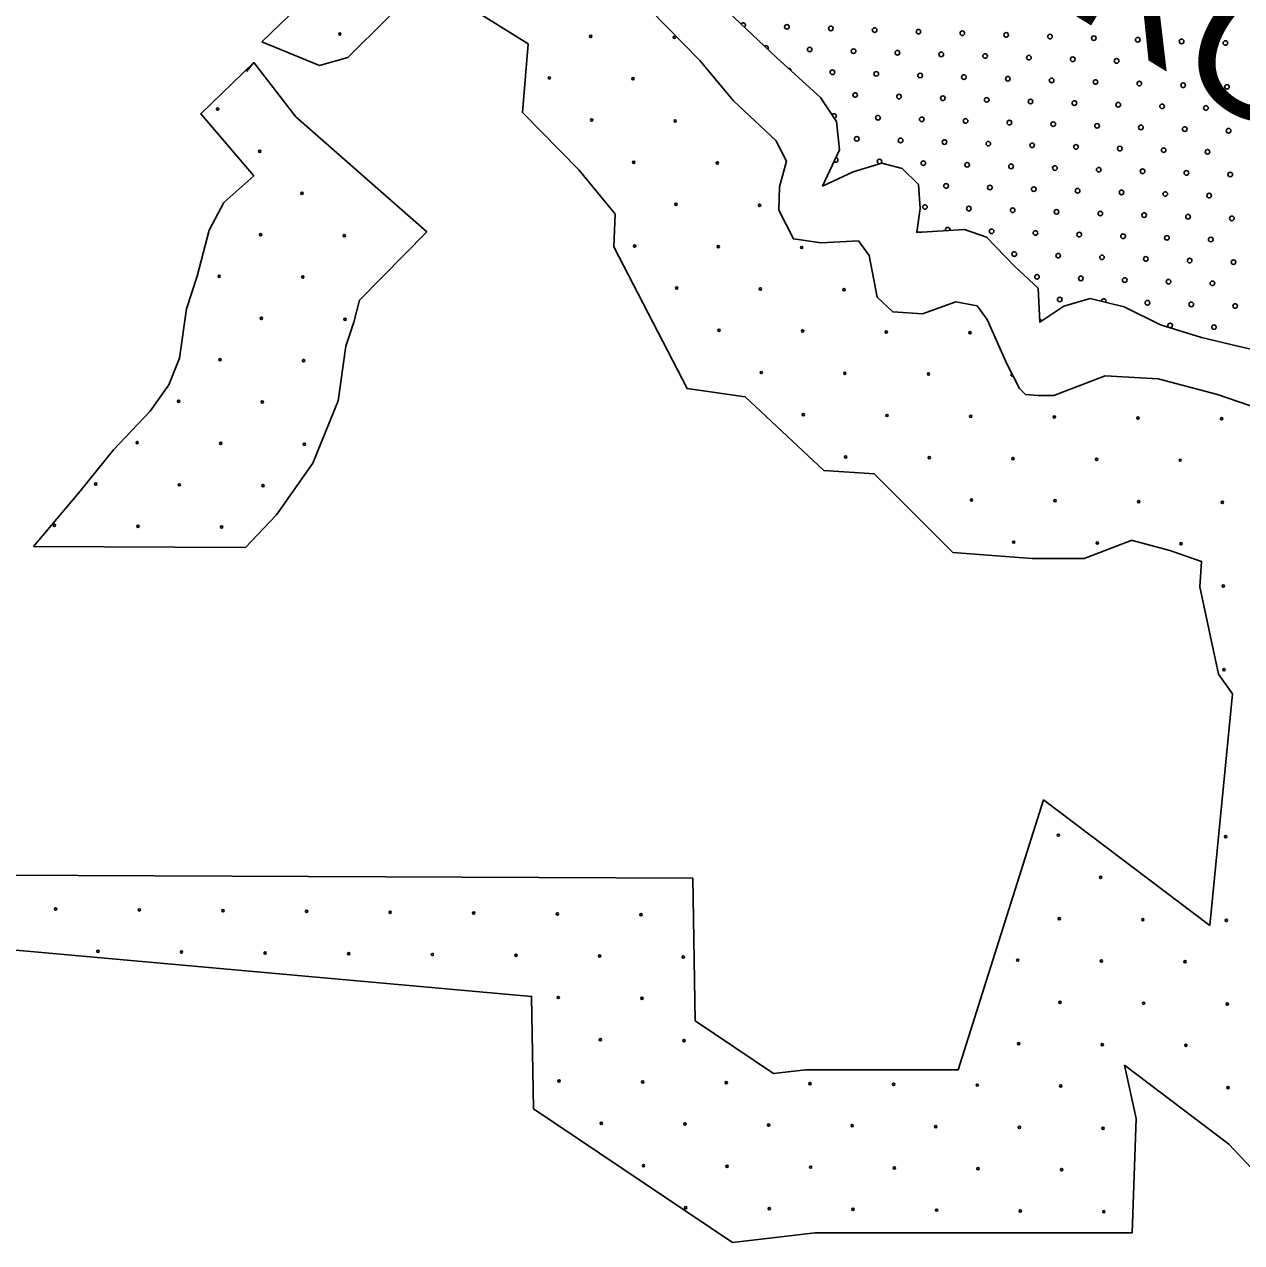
# Model space of a CAD drawing. Extents: x 1612280 to 1883141, y 560852 to 780851.
# Drawn here: x 1777821 to 1783418, y 692331 to 697935 of the extents above; entities that cross this region are included whole.
import ezdxf

# ---------------------------------------------------------------- set-up
doc = ezdxf.new("R2010")
doc.units = 0
for name, color, linetype in [('DESIGN - DRAINAGE - Bridges', 7, 'Continuous'), ('DESIGN - EROSION CONTROL - Devices', 7, 'Continuous'), ('DESIGN - SCRATCH - User 1', 7, 'Continuous'), ('DESIGN - TRAFFIC CONTROL PERMANENT - Pavement Marking Text', 7, 'Continuous')]:
    doc.layers.add(name, color=color, linetype=linetype)

msp = doc.modelspace()

# ---------------------------------------------------------------- linework, layer by layer
at = {"layer": 'DESIGN - EROSION CONTROL - Devices'}
for centre in [(1779271.2, 697890.5), (1779271.2, 697890.5), (1780424.8, 697879.3), (1780424.8, 697879.3), (1780809.4, 697875.6), (1780809.4, 697875.6), (1780234.4, 697688.9), (1780234.4, 697688.9), (1780619, 697685.2), (1780619, 697685.2), (1778708.9, 697545.7), (1778708.9, 697545.7), (1780428.6, 697494.8), (1780428.6, 697494.8), (1780813.1, 697491), (1780813.1, 697491), (1778903, 697351.5), (1778903, 697351.5), (1780622.7, 697300.6), (1780622.7, 697300.6), (1781007.3, 697296.9), (1781007.3, 697296.9), (1779097.1, 697157.4), (1779097.1, 697157.4), (1780816.8, 697106.5), (1780816.8, 697106.5), (1781201.4, 697102.7), (1781201.4, 697102.7), (1778906.7, 696967), (1778906.7, 696967), (1779291.3, 696963.2), (1779291.3, 696963.2), (1780626.4, 696916.1), (1780626.4, 696916.1), (1781011, 696912.3), (1781011, 696912.3), (1781395.5, 696908.6), (1781395.5, 696908.6), (1778716.3, 696776.6), (1778716.3, 696776.6), (1779100.9, 696772.8), (1779100.9, 696772.8), (1780820.6, 696721.9), (1780820.6, 696721.9), (1781205.1, 696718.2), (1781205.1, 696718.2), (1781589.7, 696714.5), (1781589.7, 696714.5), (1778910.5, 696582.4), (1778910.5, 696582.4), (1779295, 696578.7), (1779295, 696578.7), (1781014.7, 696527.8), (1781014.7, 696527.8), (1781399.3, 696524), (1781399.3, 696524), (1781783.8, 696520.3), (1781783.8, 696520.3), (1782168.4, 696516.6), (1782168.4, 696516.6), (1778720.1, 696392), (1778720.1, 696392), (1779104.6, 696388.3), (1779104.6, 696388.3), (1781208.9, 696333.6), (1781208.9, 696333.6), (1781593.4, 696329.9), (1781593.4, 696329.9), (1781978, 696326.2), (1781978, 696326.2), (1778529.6, 696201.6), (1778529.6, 696201.6), (1778914.2, 696197.9), (1778914.2, 696197.9), (1781403, 696139.5), (1781403, 696139.5), (1781787.6, 696135.8), (1781787.6, 696135.8), (1782172.1, 696132), (1782172.1, 696132), (1782556.7, 696128.3), (1782556.7, 696128.3), (1782941.2, 696124.6), (1782941.2, 696124.6), (1783325.8, 696120.8), (1783325.8, 696120.8), (1778339.2, 696011.2), (1778339.2, 696011.2), (1778723.8, 696007.4), (1778723.8, 696007.4), (1779108.3, 696003.7), (1779108.3, 696003.7), (1781597.2, 695945.3), (1781597.2, 695945.3), (1781981.7, 695941.6), (1781981.7, 695941.6), (1782366.3, 695937.9), (1782366.3, 695937.9), (1782750.8, 695934.1), (1782750.8, 695934.1), (1783135.4, 695930.4), (1783135.4, 695930.4), (1778148.8, 695820.8), (1778148.8, 695820.8), (1778533.4, 695817), (1778533.4, 695817), (1778917.9, 695813.3), (1778917.9, 695813.3), (1782175.8, 695747.5), (1782175.8, 695747.5), (1782560.4, 695743.7), (1782560.4, 695743.7), (1782945, 695740), (1782945, 695740), (1783329.5, 695736.3), (1783329.5, 695736.3), (1777958.4, 695630.4), (1777958.4, 695630.4), (1778343, 695626.6), (1778343, 695626.6), (1778727.5, 695622.9), (1778727.5, 695622.9), (1782370, 695553.3), (1782370, 695553.3), (1782754.5, 695549.6), (1782754.5, 695549.6), (1783139.1, 695545.9), (1783139.1, 695545.9), (1783333.2, 695351.7), (1783333.2, 695351.7), (1783337, 694967.2), (1783337, 694967.2), (1782575.3, 694205.5), (1782575.3, 694205.5), (1783344.4, 694198.1), (1783344.4, 694198.1), (1782769.5, 694011.4), (1782769.5, 694011.4), (1777964.4, 693865.8), (1777964.4, 693865.8), (1778349, 693862), (1778349, 693862), (1778733.5, 693858.3), (1778733.5, 693858.3), (1779118.1, 693854.6), (1779118.1, 693854.6), (1779502.6, 693850.8), (1779502.6, 693850.8), (1779887.2, 693847.1), (1779887.2, 693847.1), (1780271.7, 693843.4), (1780271.7, 693843.4), (1780656.3, 693839.6), (1780656.3, 693839.6), (1782579.1, 693821), (1782579.1, 693821), (1782963.6, 693817.2), (1782963.6, 693817.2), (1783348.2, 693813.5), (1783348.2, 693813.5), (1778158.6, 693671.6), (1778158.6, 693671.6), (1778543.1, 693667.9), (1778543.1, 693667.9), (1778927.7, 693664.2), (1778927.7, 693664.2), (1779312.2, 693660.4), (1779312.2, 693660.4), (1779696.8, 693656.7), (1779696.8, 693656.7), (1780081.3, 693653), (1780081.3, 693653), (1780465.9, 693649.2), (1780465.9, 693649.2), (1780850.4, 693645.5), (1780850.4, 693645.5), (1782388.7, 693630.6), (1782388.7, 693630.6), (1782773.2, 693626.8), (1782773.2, 693626.8), (1783157.8, 693623.1), (1783157.8, 693623.1), (1780275.5, 693458.8), (1780275.5, 693458.8), (1780660, 693455.1), (1780660, 693455.1), (1782582.8, 693436.4), (1782582.8, 693436.4), (1782967.4, 693432.7), (1782967.4, 693432.7), (1783351.9, 693429), (1783351.9, 693429), (1780469.6, 693264.7), (1780469.6, 693264.7), (1780854.2, 693260.9), (1780854.2, 693260.9), (1782392.4, 693246), (1782392.4, 693246), (1782776.9, 693242.3), (1782776.9, 693242.3), (1783161.5, 693238.5), (1783161.5, 693238.5), (1780279.2, 693074.3), (1780279.2, 693074.3), (1780663.8, 693070.5), (1780663.8, 693070.5), (1781048.3, 693066.8), (1781048.3, 693066.8), (1781432.9, 693063.1), (1781432.9, 693063.1), (1781817.4, 693059.3), (1781817.4, 693059.3), (1782202, 693055.6), (1782202, 693055.6), (1782586.5, 693051.9), (1782586.5, 693051.9), (1783355.6, 693044.4), (1783355.6, 693044.4), (1780473.4, 692880.1), (1780473.4, 692880.1), (1780857.9, 692876.4), (1780857.9, 692876.4), (1781242.5, 692872.7), (1781242.5, 692872.7), (1781627, 692868.9), (1781627, 692868.9), (1782011.6, 692865.2), (1782011.6, 692865.2), (1782396.1, 692861.5), (1782396.1, 692861.5), (1782780.7, 692857.7), (1782780.7, 692857.7), (1780667.5, 692686), (1780667.5, 692686), (1781052.1, 692682.2), (1781052.1, 692682.2), (1781436.6, 692678.5), (1781436.6, 692678.5), (1781821.2, 692674.8), (1781821.2, 692674.8), (1782205.7, 692671), (1782205.7, 692671), (1782590.3, 692667.3), (1782590.3, 692667.3), (1780861.6, 692491.8), (1780861.6, 692491.8), (1781246.2, 692488.1), (1781246.2, 692488.1), (1781630.8, 692484.4), (1781630.8, 692484.4), (1782015.3, 692480.6), (1782015.3, 692480.6), (1782399.9, 692476.9), (1782399.9, 692476.9), (1782784.4, 692473.2), (1782784.4, 692473.2)]:
    msp.add_circle(centre, 5.28, dxfattribs=at)
for centre, start, end in [((1778899.3, 697736.1), 181.5001, 253.8561), ((1781003.5, 697681.4), 172.07, 267.2227), ((1780824.3, 696337.4), 342.2088, 72.4586), ((1782362.5, 696322.4), 104.1671, 310.7431)]:
    msp.add_arc(centre, 5.28, start, end, dxfattribs=at)
at = {"layer": 'DESIGN - SCRATCH - User 1'}
msp.add_line((1778876, 697759.2), (1778842.1, 697718.5), dxfattribs=at)
msp.add_line((1778876, 697759.2), (1778842.1, 697718.5), dxfattribs=at)
for points in [[(1781490.4, 697190.2), (1781569.5, 697357.1), (1781555.6, 697487.5), (1781481.1, 697599.3), (1781281, 697780.9), (1781029.6, 698018.5), (1780852.8, 698186.1), (1780745.7, 698353.8), (1780606.1, 698568), (1780508.3, 698689.1), (1780424.6, 698800.9), (1780257, 699033.8), (1780182.5, 699108.3), (1780098.8, 699103.6), (1780042.9, 699052.4), (1779968.4, 698949.9), (1779907.9, 699029.1), (1779884.7, 699117.6), (1779819.5, 699173.5), (1779707.8, 699168.8), (1779600.7, 699136.2), (1779507.7, 699080.3)], [(1781490.4, 697190.2), (1781569.5, 697357.1), (1781555.6, 697487.5), (1781481.1, 697599.3), (1781281, 697780.9), (1781029.6, 698018.5), (1780852.8, 698186.1), (1780745.7, 698353.8), (1780606.1, 698568), (1780508.3, 698689.1), (1780424.6, 698800.9), (1780257, 699033.8), (1780182.5, 699108.3), (1780098.8, 699103.6), (1780042.9, 699052.4), (1779968.4, 698949.9), (1779907.9, 699029.1), (1779884.7, 699117.6), (1779819.5, 699173.5), (1779707.8, 699168.8), (1779600.7, 699136.2), (1779507.7, 699080.3)], [(1781728.6, 695866.9), (1781496.8, 695882.4), (1781134.4, 696222.4), (1780868.3, 696260.4), (1780531.5, 696912), (1780537.8, 697063.4), (1780534.3, 697066.6), (1780369.4, 697265.6), (1780111, 697529.3), (1780136.9, 697845.3), (1779666.1, 698139.9), (1779308.4, 697781.9), (1779177.1, 697745.7), (1778912.2, 697854.4)], [(1781728.6, 695866.9), (1781496.8, 695882.4), (1781134.4, 696222.4), (1780868.3, 696260.4), (1780531.5, 696912), (1780537.8, 697063.4), (1780534.3, 697066.6), (1780369.4, 697265.6), (1780111, 697529.3), (1780136.9, 697845.3), (1779666.1, 698139.9), (1779308.4, 697781.9), (1779177.1, 697745.7), (1778912.2, 697854.4)], [(1778912.2, 697854.4), (1779197.4, 698130.8)], [(1778912.2, 697854.4), (1779197.4, 698130.8)], [(1780696, 698003.9), (1780926.9, 697768.3), (1781080.8, 697582.5), (1781275.5, 697401.3), (1781325.3, 697306.1), (1781293.6, 697188.3), (1781289.1, 697079.6), (1781357, 696948.2), (1781483.8, 696930.1), (1781655.8, 696939.1), (1781705.6, 696871.2), (1781741.9, 696680.9), (1781814.3, 696612.9), (1781950.1, 696603.9), (1782104.1, 696658.2), (1782201.9, 696640.1)], [(1780696, 698003.9), (1780926.9, 697768.3), (1781080.8, 697582.5), (1781275.5, 697401.3), (1781325.3, 697306.1), (1781293.6, 697188.3), (1781289.1, 697079.6), (1781357, 696948.2), (1781483.8, 696930.1), (1781655.8, 696939.1), (1781705.6, 696871.2), (1781741.9, 696680.9), (1781814.3, 696612.9), (1781950.1, 696603.9), (1782104.1, 696658.2), (1782201.9, 696640.1)], [(1778876, 697238.2), (1778631.5, 697523.6), (1778876, 697759.2)], [(1778876, 697238.2), (1778631.5, 697523.6), (1778876, 697759.2)], [(1778842.1, 697718.5), (1778876, 697759.2), (1779068.4, 697510.1), (1779670.6, 696979.9), (1779361.7, 696666.5), (1779335.7, 696564.5), (1779299.1, 696454.6), (1779264, 696203.6), (1779146.9, 695915.9), (1778980.3, 695679.1), (1778837.5, 695528.4)], [(1778842.1, 697718.5), (1778876, 697759.2), (1779068.4, 697510.1), (1779670.6, 696979.9), (1779361.7, 696666.5), (1779335.7, 696564.5), (1779299.1, 696454.6), (1779264, 696203.6), (1779146.9, 695915.9), (1778980.3, 695679.1), (1778837.5, 695528.4)], [(1783783.7, 696365.4), (1783400.8, 696455.3), (1783232.8, 696494.4), (1783045.3, 696553), (1782877.3, 696635.1), (1782721.1, 696674.2), (1782599.9, 696639), (1782490.6, 696564.7), (1782482.7, 696721.1), (1782373.4, 696822.8), (1782244.4, 696955.7), (1782142.9, 696990.9), (1781947.5, 696979.1), (1781924.1, 696979.1), (1781939.7, 697088.6), (1781931.9, 697198), (1781857.7, 697272.3), (1781763.9, 697295.8), (1781631.1, 697256.7), (1781490.4, 697190.2)], [(1783783.7, 696365.4), (1783400.8, 696455.3), (1783232.8, 696494.4), (1783045.3, 696553), (1782877.3, 696635.1), (1782721.1, 696674.2), (1782599.9, 696639), (1782490.6, 696564.7), (1782482.7, 696721.1), (1782373.4, 696822.8), (1782244.4, 696955.7), (1782142.9, 696990.9), (1781947.5, 696979.1), (1781924.1, 696979.1), (1781939.7, 697088.6), (1781931.9, 697198), (1781857.7, 697272.3), (1781763.9, 697295.8), (1781631.1, 697256.7), (1781490.4, 697190.2)], [(1777862, 695532.6), (1778076.9, 695788.3), (1778230.8, 695978.6), (1778398.3, 696155.3), (1778484.4, 696277.6), (1778534.2, 696400), (1778565.9, 696626.5), (1778615.7, 696776), (1778670, 696989), (1778737.9, 697115.8), (1778876, 697238.2)], [(1777862, 695532.6), (1778076.9, 695788.3), (1778230.8, 695978.6), (1778398.3, 696155.3), (1778484.4, 696277.6), (1778534.2, 696400), (1778565.9, 696626.5), (1778615.7, 696776), (1778670, 696989), (1778737.9, 697115.8), (1778876, 697238.2)], [(1782201.9, 696640.1), (1782247.2, 696576.7), (1782337.7, 696372.8), (1782396.6, 696259.5), (1782423.7, 696232.4), (1782482.6, 696227.8), (1782555, 696227.8), (1782790.4, 696318.4), (1783034.9, 696304.8), (1783306.6, 696232.4), (1783650.7, 696114.6)], [(1782201.9, 696640.1), (1782247.2, 696576.7), (1782337.7, 696372.8), (1782396.6, 696259.5), (1782423.7, 696232.4), (1782482.6, 696227.8), (1782555, 696227.8), (1782790.4, 696318.4), (1783034.9, 696304.8), (1783306.6, 696232.4), (1783650.7, 696114.6)], [(1783375.4, 694856.1), (1783311.3, 694946.7), (1783226.3, 695347.8), (1783233.6, 695464.6), (1783088.2, 695514.4), (1782916.2, 695560.3), (1782909.6, 695560.6), (1782694.4, 695477.8), (1782453.8, 695477.8), (1782089.4, 695505.8), (1781728.6, 695866.9)], [(1783375.4, 694856.1), (1783311.3, 694946.7), (1783226.3, 695347.8), (1783233.6, 695464.6), (1783088.2, 695514.4), (1782916.2, 695560.3), (1782909.6, 695560.6), (1782694.4, 695477.8), (1782453.8, 695477.8), (1782089.4, 695505.8), (1781728.6, 695866.9)], [(1778837.5, 695528.4), (1777862, 695532.6)], [(1778837.5, 695528.4), (1777862, 695532.6)], [(1783271.3, 693790.2), (1783375.4, 694856.1)], [(1783271.3, 693790.2), (1783375.4, 694856.1)], [(1780893.8, 694007.8), (1780905.3, 693351.2), (1781264.8, 693109), (1781412.6, 693126.6), (1782115, 693126.6), (1782506.6, 694367.8)], [(1780893.8, 694007.8), (1780905.3, 693351.2), (1781264.8, 693109), (1781412.6, 693126.6), (1782115, 693126.6), (1782506.6, 694367.8)], [(1782506.6, 694367.8), (1783271.3, 693790.2)], [(1782506.6, 694367.8), (1783271.3, 693790.2)], [(1782878.7, 693146.9), (1782933, 692902.2), (1782914.9, 692376.6), (1781457.1, 692376.6), (1781076.8, 692331.3), (1780162.3, 692947.5), (1780153.2, 693464), (1777626.9, 693690.6), (1776902.5, 693735.9), (1776651, 694026.1)], [(1776651, 694026.1), (1780893.8, 694007.8)], [(1782878.7, 693146.9), (1782933, 692902.2), (1782914.9, 692376.6), (1781457.1, 692376.6), (1781076.8, 692331.3), (1780162.3, 692947.5), (1780153.2, 693464), (1777626.9, 693690.6), (1776902.5, 693735.9), (1776651, 694026.1)], [(1776651, 694026.1), (1780893.8, 694007.8)], [(1783901.9, 692530.7), (1783512.6, 692621.3), (1783358.6, 692784.4), (1782878.7, 693146.9)], [(1783901.9, 692530.7), (1783512.6, 692621.3), (1783358.6, 692784.4), (1782878.7, 693146.9)]]:
    msp.add_lwpolyline(points, dxfattribs=at)
at = {"layer": 'DESIGN - TRAFFIC CONTROL PERMANENT - Pavement Marking Text'}
for centre in [(1781327.2, 697923.7), (1781327.2, 697923.7), (1781528.8, 697916.3), (1781528.8, 697916.3), (1781730.4, 697908.8), (1781730.4, 697908.8), (1781932, 697901.3), (1781932, 697901.3), (1782133.6, 697893.9), (1782133.6, 697893.9), (1782335.3, 697886.4), (1782335.3, 697886.4), (1782536.9, 697878.9), (1782536.9, 697878.9), (1782738.5, 697871.5), (1782738.5, 697871.5), (1782940.1, 697864), (1782940.1, 697864), (1781431.7, 697819.2), (1781431.7, 697819.2), (1781633.4, 697811.7), (1781633.4, 697811.7), (1783141.7, 697856.5), (1783141.7, 697856.5), (1783343.3, 697849.1), (1783343.3, 697849.1), (1781835, 697804.3), (1781835, 697804.3), (1782036.6, 697796.8), (1782036.6, 697796.8), (1782238.2, 697789.3), (1782238.2, 697789.3), (1782439.8, 697781.9), (1782439.8, 697781.9), (1782641.4, 697774.4), (1782641.4, 697774.4), (1782843, 697766.9), (1782843, 697766.9), (1783044.6, 697759.5), (1783044.6, 697759.5), (1783246.2, 697752), (1783246.2, 697752), (1781536.3, 697714.7), (1781536.3, 697714.7), (1781737.9, 697707.2), (1781737.9, 697707.2), (1781939.5, 697699.7), (1781939.5, 697699.7), (1782141.1, 697692.3), (1782141.1, 697692.3), (1782342.7, 697684.8), (1782342.7, 697684.8), (1782544.3, 697677.3), (1782544.3, 697677.3), (1782745.9, 697669.9), (1782745.9, 697669.9), (1782947.6, 697662.4), (1782947.6, 697662.4), (1783149.2, 697654.9), (1783149.2, 697654.9), (1783350.8, 697647.5), (1783350.8, 697647.5), (1781640.8, 697610.1), (1781640.8, 697610.1), (1781842.4, 697602.6), (1781842.4, 697602.6), (1782044, 697595.2), (1782044, 697595.2), (1782245.7, 697587.7), (1782245.7, 697587.7), (1782447.3, 697580.2), (1782447.3, 697580.2), (1782648.9, 697572.8), (1782648.9, 697572.8), (1782850.5, 697565.3), (1782850.5, 697565.3), (1783052.1, 697557.8), (1783052.1, 697557.8), (1783253.7, 697550.4), (1783253.7, 697550.4), (1781745.4, 697505.6), (1781745.4, 697505.6), (1781947, 697498.1), (1781947, 697498.1), (1782148.6, 697490.6), (1782148.6, 697490.6), (1782350.2, 697483.2), (1782350.2, 697483.2), (1782551.8, 697475.7), (1782551.8, 697475.7), (1782753.4, 697468.2), (1782753.4, 697468.2), (1782955, 697460.8), (1782955, 697460.8), (1783156.6, 697453.3), (1783156.6, 697453.3), (1783358.2, 697445.8), (1783358.2, 697445.8), (1781648.3, 697408.5), (1781648.3, 697408.5), (1781849.9, 697401), (1781849.9, 697401), (1782051.5, 697393.6), (1782051.5, 697393.6), (1782253.1, 697386.1), (1782253.1, 697386.1), (1782454.7, 697378.6), (1782454.7, 697378.6), (1782656.3, 697371.2), (1782656.3, 697371.2), (1782858, 697363.7), (1782858, 697363.7), (1781752.8, 697304), (1781752.8, 697304), (1783059.6, 697356.2), (1783059.6, 697356.2), (1783261.2, 697348.8), (1783261.2, 697348.8), (1781954.4, 697296.5), (1781954.4, 697296.5), (1782156, 697289), (1782156, 697289), (1782357.7, 697281.6), (1782357.7, 697281.6), (1782559.3, 697274.1), (1782559.3, 697274.1), (1782760.9, 697266.6), (1782760.9, 697266.6), (1782962.5, 697259.2), (1782962.5, 697259.2), (1783164.1, 697251.7), (1783164.1, 697251.7), (1782059, 697192), (1782059, 697192), (1783365.7, 697244.2), (1783365.7, 697244.2), (1782260.6, 697184.5), (1782260.6, 697184.5), (1782462.2, 697177), (1782462.2, 697177), (1782663.8, 697169.6), (1782663.8, 697169.6), (1782865.4, 697162.1), (1782865.4, 697162.1), (1783067, 697154.6), (1783067, 697154.6), (1783268.6, 697147.2), (1783268.6, 697147.2), (1781961.9, 697094.9), (1781961.9, 697094.9), (1782163.5, 697087.4), (1782163.5, 697087.4), (1782365.1, 697080), (1782365.1, 697080), (1782566.7, 697072.5), (1782566.7, 697072.5), (1782768.3, 697065), (1782768.3, 697065), (1782970, 697057.6), (1782970, 697057.6), (1783171.6, 697050.1), (1783171.6, 697050.1), (1783373.2, 697042.6), (1783373.2, 697042.6), (1782268.1, 696982.9), (1782268.1, 696982.9), (1782469.7, 696975.4), (1782469.7, 696975.4), (1782671.3, 696968), (1782671.3, 696968), (1782872.9, 696960.5), (1782872.9, 696960.5), (1783074.5, 696953), (1783074.5, 696953), (1783276.1, 696945.5), (1783276.1, 696945.5), (1782372.6, 696878.3), (1782372.6, 696878.3), (1782574.2, 696870.9), (1782574.2, 696870.9), (1782775.8, 696863.4), (1782775.8, 696863.4), (1782977.4, 696855.9), (1782977.4, 696855.9), (1783179, 696848.5), (1783179, 696848.5), (1783380.6, 696841), (1783380.6, 696841), (1782477.1, 696773.8), (1782477.1, 696773.8), (1782678.7, 696766.3), (1782678.7, 696766.3), (1782880.4, 696758.9), (1782880.4, 696758.9), (1783082, 696751.4), (1783082, 696751.4), (1783283.6, 696743.9), (1783283.6, 696743.9), (1782581.7, 696669.3), (1782581.7, 696669.3), (1782984.9, 696654.3), (1782984.9, 696654.3), (1783186.5, 696646.9), (1783186.5, 696646.9), (1783388.1, 696639.4), (1783388.1, 696639.4), (1783291, 696542.3), (1783291, 696542.3)]:
    msp.add_circle(centre, 10.6, dxfattribs=at)
for centre, start, end in [((1781125.6, 697931.2), 302.9263, 150.3107), ((1781230.1, 697826.7), 325.7508, 127.4862), ((1781334.7, 697722.1), 2.659, 92.8889), ((1781543.8, 697513), 279.5229, 147.8196), ((1781551.2, 697311.4), 228.0735, 81.2011), ((1782066.4, 696990.4), 340.7442, 206.1265), ((1782783.3, 696661.8), 329.0733, 182.8377), ((1782484.6, 696572.2), 329.9422, 60.9782), ((1783089.4, 696549.8), 269.7909, 235.4772)]:
    msp.add_arc(centre, 10.6, start, end, dxfattribs=at)

# ---------------------------------------------------------------- texts
at = {"layer": 'DESIGN - DRAINAGE - Bridges'}
msp.add_text('HICKORY', height=633.99, rotation=328.5862, dxfattribs=at).set_placement((1781352.9, 698768.5))
msp.add_text('HICKORY', height=633.99, rotation=328.5862, dxfattribs=at).set_placement((1781352.9, 698768.5))

doc.saveas('drawing.dxf')
